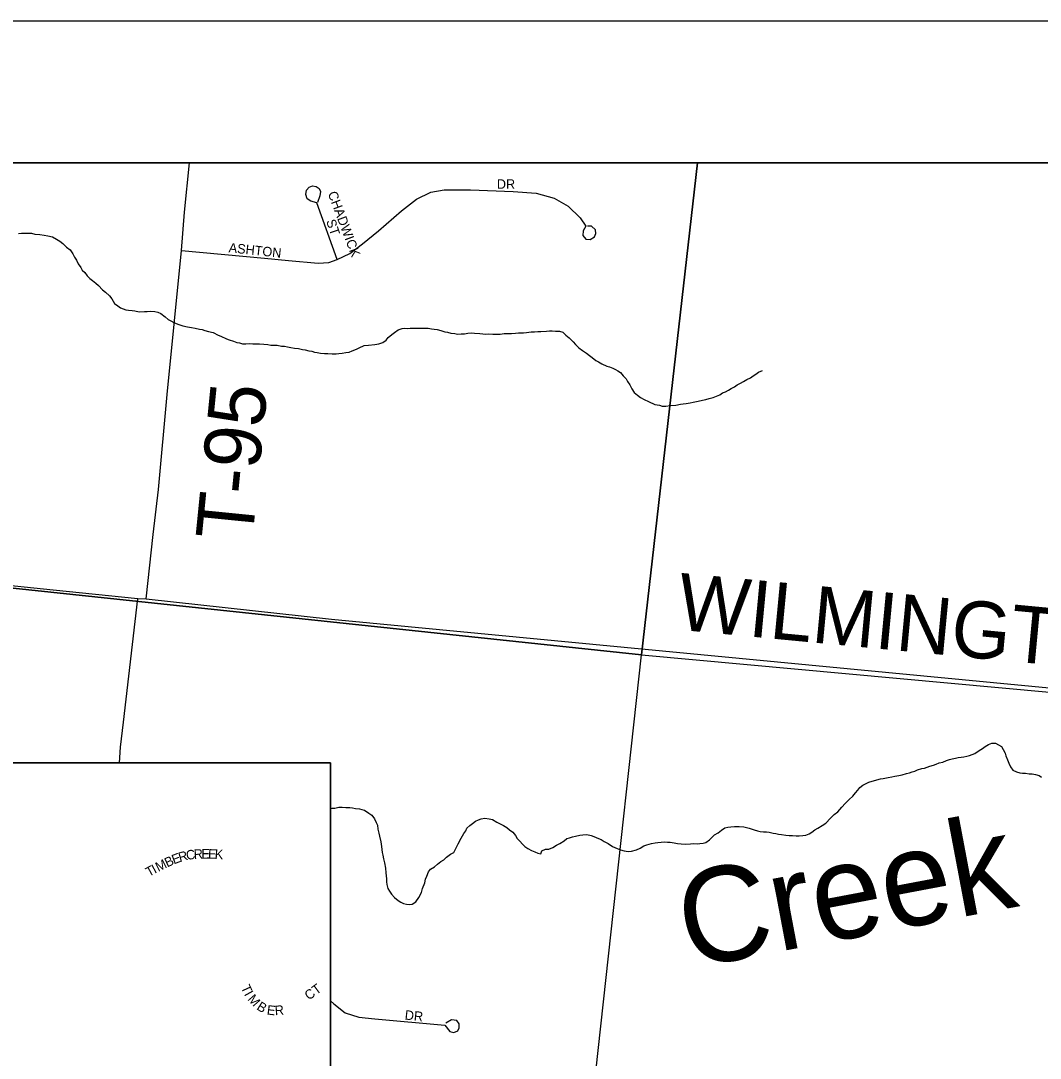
# Model space of a CAD drawing. Extents: x 0 to 34, y -4 to 22.
# Drawn here: x 7.607 to 8.324, y 20.27 to 21 of the extents above; entities that cross this region are included whole.
import ezdxf

# ---------------------------------------------------------------- set-up
doc = ezdxf.new("R2010")
doc.units = 0
for name, color, linetype in [('GM_X_County_Road', 7, 'Continuous'), ('GM_X_County_Road_Text', 7, 'Continuous'), ('GM_X_Minor_River', 7, 'Continuous'), ('GM_X_Minor_River_Text', 7, 'Continuous'), ('GM_X_Section', 7, 'Continuous'), ('GM_X_Township_Road', 7, 'Continuous'), ('GM_X_Township_Road_Text', 7, 'Continuous'), ('GM_X_Township_Subdivision', 7, 'Continuous'), ('GM_X_Township_Subdivision_Text', 7, 'Continuous'), ('SH_Data', 7, 'Continuous'), ('SH_Text', 7, 'Continuous'), ('SN_P_Text', 7, 'Continuous')]:
    doc.layers.add(name, color=color, linetype=linetype)

msp = doc.modelspace()

# ---------------------------------------------------------------- linework, layer by layer
at = {"layer": 'GM_X_County_Road'}
msp.add_lwpolyline([(7.2632, 20.63671), (7.3702, 20.62568), (7.41256, 20.62217), (7.42628, 20.62178), (7.44548, 20.62217), (7.45538, 20.62279), (7.4631, 20.62295), (7.47024, 20.62248), (7.47641, 20.62171), (7.48117, 20.62073), (7.4885, 20.61933), (7.50761, 20.61542), (7.52204, 20.61242), (7.53238, 20.61066), (7.54107, 20.60934), (7.55527, 20.60755), (7.58468, 20.60427), (7.63016, 20.59975), (7.68968, 20.59354), (7.69545, 20.59331), (7.82578, 20.57896), (8.73462, 20.49213), (8.9, 20.47558)], dxfattribs=at)
at = {"layer": 'GM_X_Minor_River'}
for points in [[(7.60575, 20.85033), (7.6079, 20.85053), (7.60977, 20.85047), (7.613, 20.85064), (7.61487, 20.85058), (7.61726, 20.84997), (7.62073, 20.8496), (7.62367, 20.84924), (7.62633, 20.84862), (7.62952, 20.84799), (7.63241, 20.8463), (7.63477, 20.84489), (7.63686, 20.84322), (7.63946, 20.84074), (7.64208, 20.83878), (7.64386, 20.83606), (7.64512, 20.83361), (7.6464, 20.8317), (7.64765, 20.82899), (7.64944, 20.82653), (7.65045, 20.82463), (7.65227, 20.82297), (7.65407, 20.82051), (7.65588, 20.81858), (7.65771, 20.81719), (7.66007, 20.81551), (7.66189, 20.81385), (7.66473, 20.81083), (7.66682, 20.80916), (7.66968, 20.8064), (7.67122, 20.80448), (7.67326, 20.80121), (7.67562, 20.79953), (7.67745, 20.79814), (7.67929, 20.79728), (7.68115, 20.79669), (7.68301, 20.79636), (7.68569, 20.79628), (7.68755, 20.79596), (7.69048, 20.79533), (7.69424, 20.79548)], [(7.69424, 20.79548), (7.69611, 20.79543), (7.69879, 20.79561), (7.70147, 20.79553), (7.70359, 20.79493), (7.70571, 20.79406), (7.70885, 20.79183), (7.71093, 20.78989), (7.71278, 20.78903), (7.71487, 20.78763), (7.71778, 20.78647), (7.72123, 20.7853), (7.72442, 20.78466), (7.72736, 20.78431), (7.73002, 20.78369), (7.73294, 20.78306), (7.73481, 20.78274), (7.73667, 20.78215), (7.73932, 20.78153), (7.74251, 20.78063), (7.7462, 20.77891), (7.74805, 20.77805), (7.75201, 20.77633), (7.75386, 20.77547), (7.75678, 20.77458), (7.75916, 20.7737), (7.76102, 20.77338), (7.76315, 20.77278), (7.76556, 20.7727), (7.76797, 20.7729), (7.77038, 20.77282), (7.77279, 20.77275), (7.7752, 20.77267), (7.77814, 20.77258), (7.78108, 20.77222), (7.78321, 20.77189), (7.78562, 20.77182), (7.78749, 20.77176), (7.79069, 20.77113), (7.79283, 20.77106), (7.79496, 20.77073), (7.79709, 20.77013), (7.79975, 20.76978), (7.80269, 20.76942), (7.80535, 20.7688), (7.80721, 20.76848), (7.80987, 20.76786), (7.812, 20.76753), (7.81386, 20.76694), (7.81572, 20.76661), (7.81812, 20.76627), (7.82079, 20.76592), (7.8232, 20.76585), (7.82614, 20.76575), (7.82909, 20.76566), (7.83097, 20.76587), (7.83339, 20.76606), (7.83581, 20.76653), (7.83824, 20.76698), (7.84041, 20.76772), (7.8434, 20.76896), (7.8453, 20.76997), (7.84884, 20.77147), (7.8518, 20.77191), (7.85637, 20.7723), (7.85906, 20.77276), (7.86177, 20.77374), (7.86423, 20.77527), (7.86563, 20.7771), (7.86812, 20.77942), (7.87004, 20.7807), (7.87277, 20.78249), (7.87549, 20.78347), (7.87737, 20.78368), (7.87924, 20.78362), (7.88112, 20.78383), (7.8838, 20.78375), (7.88648, 20.78367), (7.88863, 20.78387), (7.89157, 20.78378), (7.89371, 20.78371), (7.89611, 20.78337), (7.89798, 20.78304), (7.90011, 20.78271), (7.90277, 20.78209), (7.90542, 20.78121), (7.90728, 20.78089), (7.90967, 20.78028), (7.91261, 20.77992), (7.91447, 20.7796), (7.91689, 20.77979), (7.9193, 20.77971), (7.92173, 20.78017), (7.92414, 20.78036), (7.92629, 20.7803), (7.93002, 20.77992), (7.93216, 20.77985), (7.93403, 20.77953), (7.93618, 20.77973), (7.93912, 20.77963), (7.94233, 20.77954)], [(7.94233, 20.77954), (7.94447, 20.77947), (7.94717, 20.77992), (7.95226, 20.78003), (7.95522, 20.78021), (7.95737, 20.78041), (7.96085, 20.78057), (7.963, 20.78077), (7.96623, 20.7812), (7.96864, 20.78113), (7.97079, 20.78133), (7.97294, 20.78153), (7.97697, 20.78167), (7.97911, 20.78187), (7.98099, 20.78182), (7.9834, 20.78174), (7.98607, 20.78166), (7.98847, 20.78105), (7.99054, 20.77885), (7.99288, 20.7769), (7.99574, 20.77414), (7.99728, 20.77223), (7.99962, 20.77002), (8.00224, 20.76806), (8.00512, 20.7661), (8.00721, 20.76444), (8.00904, 20.76304), (8.01165, 20.76109), (8.01349, 20.75997), (8.01586, 20.75856), (8.01929, 20.75712), (8.02115, 20.75652), (8.02353, 20.75565), (8.02538, 20.75479), (8.02722, 20.75366), (8.02905, 20.75254), (8.03086, 20.75034), (8.03293, 20.74814), (8.03394, 20.74624), (8.03546, 20.74379), (8.03698, 20.74107), (8.03851, 20.73862), (8.04086, 20.73667), (8.04295, 20.735), (8.04558, 20.73359), (8.04875, 20.73215), (8.05323, 20.73014), (8.05643, 20.72951), (8.05829, 20.72892), (8.06096, 20.72884), (8.06392, 20.72928), (8.06795, 20.72969), (8.07119, 20.73039), (8.07307, 20.7306), (8.07523, 20.7308), (8.07792, 20.73125), (8.08008, 20.73172), (8.08358, 20.73241), (8.08655, 20.73312), (8.08898, 20.73358), (8.09141, 20.73431), (8.09412, 20.73503), (8.09656, 20.73602), (8.09873, 20.73676), (8.10065, 20.7383), (8.10282, 20.73903), (8.105, 20.74004), (8.10691, 20.74131), (8.1091, 20.74258), (8.11102, 20.74386), (8.11347, 20.74512), (8.11538, 20.74613), (8.11784, 20.74766), (8.12029, 20.74892), (8.12221, 20.75019), (8.12413, 20.75147), (8.12604, 20.75275), (8.12877, 20.754)], [(8.23605, 20.47223), (8.23795, 20.47297), (8.24093, 20.47395), (8.24281, 20.47416), (8.24661, 20.47565), (8.24904, 20.47637), (8.25094, 20.47712), (8.25312, 20.47812), (8.25555, 20.47858), (8.25826, 20.47956), (8.26043, 20.4803), (8.26232, 20.48077), (8.26448, 20.48124), (8.26637, 20.48172), (8.26852, 20.48192), (8.2704, 20.48212), (8.27256, 20.48259), (8.27445, 20.48307), (8.27635, 20.48381), (8.27825, 20.48455), (8.28126, 20.4866), (8.28346, 20.48813), (8.28537, 20.48941), (8.28783, 20.49094), (8.29001, 20.49194), (8.29269, 20.49186), (8.29479, 20.49072), (8.2969, 20.48959), (8.29817, 20.48741), (8.29942, 20.4847), (8.29989, 20.48282), (8.30114, 20.48011), (8.30213, 20.47767), (8.30313, 20.47523), (8.30492, 20.47278), (8.30756, 20.47162), (8.30969, 20.47102), (8.31155, 20.4707), (8.31369, 20.47063), (8.31636, 20.47028), (8.3185, 20.47022), (8.3209, 20.46988), (8.32328, 20.469), (8.32512, 20.46788)], [(7.98628, 20.42116), (7.9893, 20.42321), (7.99122, 20.42475), (7.99311, 20.42523), (7.99528, 20.42596), (7.99744, 20.42643), (8.00041, 20.42714), (8.00256, 20.42734), (8.00525, 20.42752), (8.00844, 20.42689), (8.01029, 20.4263), (8.01346, 20.42487), (8.01531, 20.42401), (8.01741, 20.42261), (8.02031, 20.42118), (8.02346, 20.41921), (8.02663, 20.41778), (8.02901, 20.4169), (8.03166, 20.41602), (8.03433, 20.41567), (8.03674, 20.41586), (8.04026, 20.41682), (8.04271, 20.41808), (8.04544, 20.4196), (8.04761, 20.42034), (8.05085, 20.4213), (8.05328, 20.42176), (8.05516, 20.42197), (8.05758, 20.42217), (8.06027, 20.42235), (8.06214, 20.42229), (8.06401, 20.42223), (8.06667, 20.42162), (8.06907, 20.42128), (8.07174, 20.42093), (8.07495, 20.42083), (8.07817, 20.42099), (8.08059, 20.42119), (8.083, 20.42111), (8.08488, 20.42132), (8.08703, 20.42152), (8.08892, 20.422), (8.09166, 20.42379), (8.09499, 20.42742), (8.09771, 20.42867), (8.09992, 20.43074), (8.10239, 20.43227), (8.10455, 20.43274), (8.10669, 20.43294), (8.10911, 20.43313), (8.11233, 20.4333), (8.1158, 20.43292), (8.11952, 20.43201), (8.12297, 20.43083), (8.12536, 20.43023), (8.12722, 20.42963), (8.12962, 20.42956), (8.13176, 20.42949), (8.13363, 20.42917), (8.13629, 20.42855), (8.13815, 20.42823), (8.14002, 20.4279), (8.14215, 20.42757), (8.14535, 20.4272), (8.14749, 20.42687), (8.14989, 20.4268), (8.15257, 20.42671), (8.15471, 20.42664), (8.15713, 20.42684), (8.15928, 20.42704), (8.16172, 20.42803), (8.16364, 20.42931), (8.16557, 20.43085), (8.16775, 20.43212), (8.17076, 20.4339), (8.17349, 20.43568), (8.17655, 20.43906), (8.17932, 20.44165), (8.18179, 20.44344), (8.18458, 20.44683), (8.18707, 20.44943), (8.18985, 20.45228), (8.19233, 20.45461), (8.19429, 20.45695), (8.19595, 20.45877), (8.19735, 20.4606), (8.19929, 20.46241), (8.20119, 20.46315), (8.20364, 20.46441), (8.2077, 20.46562), (8.21176, 20.46684), (8.21364, 20.46704), (8.21715, 20.46774), (8.21984, 20.46819), (8.222, 20.46866), (8.22469, 20.46911), (8.22712, 20.46957), (8.2301, 20.47054), (8.23226, 20.47101), (8.23416, 20.47175), (8.23605, 20.47223)], [(7.8251, 20.44586), (7.82609, 20.44616), (7.82823, 20.44609), (7.83093, 20.44681), (7.83334, 20.44673), (7.83575, 20.44666), (7.83869, 20.44657), (7.84056, 20.44624), (7.84269, 20.44591), (7.84536, 20.44556), (7.84722, 20.44523), (7.84908, 20.44464), (7.85196, 20.44268), (7.85406, 20.44128), (7.85611, 20.43855), (7.8571, 20.43611), (7.85811, 20.43421), (7.85828, 20.43127), (7.859, 20.42857), (7.85947, 20.42642), (7.8604, 20.42238), (7.86083, 20.41916), (7.86149, 20.41487), (7.86197, 20.41298), (7.86243, 20.41056), (7.86313, 20.4076), (7.86381, 20.40384), (7.86397, 20.40063), (7.86437, 20.39634), (7.86457, 20.3942), (7.86477, 20.39232), (7.86549, 20.38963), (7.8665, 20.38772), (7.86803, 20.38554), (7.8701, 20.38334), (7.87271, 20.38112), (7.87455, 20.37999), (7.87639, 20.37914), (7.87852, 20.37854), (7.88066, 20.37847), (7.88254, 20.37868), (7.885, 20.3802), (7.88725, 20.38334), (7.88897, 20.38676), (7.88987, 20.38967), (7.89134, 20.39364), (7.89196, 20.39629), (7.89284, 20.3984), (7.894, 20.4013), (7.8954, 20.40313), (7.89814, 20.40492), (7.90034, 20.40672), (7.90255, 20.40852), (7.90473, 20.40979), (7.90667, 20.4116), (7.90941, 20.41365), (7.91187, 20.41491), (7.9133, 20.41781), (7.91474, 20.42097), (7.91702, 20.42491), (7.91874, 20.42833), (7.92014, 20.43016), (7.921, 20.432), (7.92294, 20.43381), (7.92486, 20.43535), (7.92705, 20.43689), (7.92923, 20.43789), (7.93113, 20.43863), (7.93356, 20.43909), (7.93676, 20.43873), (7.93888, 20.43813), (7.94203, 20.43616), (7.94441, 20.43502), (7.94678, 20.43387), (7.94915, 20.43247), (7.95097, 20.4308), (7.95332, 20.42913), (7.95513, 20.42694), (7.95639, 20.42476), (7.95821, 20.42283), (7.96002, 20.42091), (7.96184, 20.41925), (7.96394, 20.41785), (7.9663, 20.41644), (7.96867, 20.41529), (7.97079, 20.41443), (7.97292, 20.41409), (7.97379, 20.4162), (7.97624, 20.4172), (7.97866, 20.41739), (7.98137, 20.41838), (7.98411, 20.42016), (7.98628, 20.42116)]]:
    msp.add_lwpolyline(points, dxfattribs=at)
at = {"layer": 'GM_X_Section'}
for points in [[(8.08305, 20.9), (7.37241, 20.9), (7.34774, 20.62772), (8.0438, 20.5539)], [(8.76866, 20.9), (8.08305, 20.9), (8.0438, 20.5539), (8.73019, 20.4912)], [(7.2896, 20.0213), (7.28612, 19.985), (7.97405, 19.91801), (8.0438, 20.5539), (7.34774, 20.62772), (7.33339, 20.47803), (7.8251, 20.47803), (7.8251, 20.0213)], [(8.0438, 20.5539), (8.73019, 20.4912), (8.66411, 19.85205), (7.97405, 19.91801)]]:
    msp.add_lwpolyline(points, close=True, dxfattribs=at)
at = {"layer": 'GM_X_Township_Road'}
for points in [[(7.69545, 20.59331), (7.70028, 20.63863), (7.70411, 20.6703), (7.71029, 20.73715), (7.7202, 20.83844), (7.72242, 20.86544), (7.72582, 20.9)], [(7.67664, 20.47803), (7.67751, 20.48899), (7.67955, 20.50666), (7.68968, 20.59354)]]:
    msp.add_lwpolyline(points, dxfattribs=at)
at = {"layer": 'GM_X_Township_Subdivision'}
for points in [[(7.7202, 20.83844), (7.77863, 20.83307), (7.79546, 20.83143), (7.8165, 20.82956), (7.82387, 20.82991), (7.82982, 20.83201), (7.83859, 20.83622), (7.84759, 20.84311), (7.85893, 20.85223), (7.87505, 20.86637), (7.88545, 20.87443), (7.89574, 20.87934), (7.90509, 20.88098), (7.92355, 20.88098), (7.95353, 20.87987), (7.96966, 20.8787), (7.9824, 20.87531), (7.9921, 20.86947), (8.00075, 20.8614), (8.00452, 20.85554), (8.00273, 20.85217), (8.00261, 20.8489), (8.0046, 20.84633), (8.00776, 20.8461), (8.01068, 20.84797), (8.01173, 20.85042), (8.01138, 20.85299), (8.00869, 20.85556), (8.00577, 20.85556)], [(7.82982, 20.83201), (7.81538, 20.87192), (7.8113, 20.87309), (7.80879, 20.87473), (7.80779, 20.87777), (7.80814, 20.88075), (7.81013, 20.88297), (7.81247, 20.88379), (7.81492, 20.88338), (7.81714, 20.88197), (7.81802, 20.87987), (7.81767, 20.87689), (7.81603, 20.87216)], [(7.8251, 20.31063), (7.82736, 20.30839), (7.8354, 20.30225), (7.84491, 20.29902), (7.85616, 20.29802), (7.90552, 20.29337), (7.90897, 20.28898), (7.91189, 20.28825), (7.91471, 20.28951), (7.91565, 20.29149), (7.91555, 20.29441), (7.91398, 20.29672), (7.91027, 20.29714), (7.90625, 20.29494)]]:
    msp.add_lwpolyline(points, dxfattribs=at)
at = {"layer": 'SH_Data'}
for p, q in [((2, 21), (9, 21)), ((2.1, 20.9), (8.9, 20.9))]:
    msp.add_line(p, q, dxfattribs=at)
at = {"layer": 'SH_Text'}
msp.add_lwpolyline([(5.54309, 20.47803), (5.54309, 20.0213), (7.8251, 20.0213), (7.8251, 20.47803)], close=True, dxfattribs=at)
at = {"layer": 'SN_P_Text'}
msp.add_lwpolyline([(8.9, 14.1), (8.9, 20.9), (2.1, 20.9), (2.1, 14.1)], close=True, dxfattribs=at)

# ---------------------------------------------------------------- texts
at = {"layer": 'GM_X_County_Road_Text'}
msp.add_text('WILMINGTON', height=0.04, rotation=354.5796, dxfattribs=at).set_placement((8.06789, 20.57179))
at = {"layer": 'GM_X_Minor_River_Text'}
msp.add_text('Creek', height=0.066665, rotation=10.7036, dxfattribs=at).set_placement((8.07643, 20.33306))
at = {"layer": 'GM_X_Township_Road_Text'}
msp.add_text('T-95', height=0.04, rotation=84.32432, dxfattribs=at).set_placement((7.77001, 20.63334))
at = {"layer": 'GM_X_Township_Subdivision_Text'}
for s, height, rotation, p in [('DR', 0.006667, 0.00001, (7.94203, 20.8818)), ('CHADWICK', 0.006667, 290.55572, (7.82305, 20.87861)), ('ST', 0.006667, 288.43933, (7.82195, 20.85909)), ('ASHTON', 0.006667, 353.88395, (7.75326, 20.8372)), ('B', 0.00667, 25.1533, (7.71027, 20.40435)), ('E', 0.00667, 20.69034, (7.71492, 20.40654)), ('R', 0.00667, 16.11549, (7.71918, 20.40816)), ('C', 0.00667, 8.94738, (7.72404, 20.40958)), ('R', 0.00667, 3.18252, (7.72908, 20.41038)), ('E', 0.00667, 0.10929, (7.73426, 20.41067)), ('E', 0.00667, 358.11451, (7.73889, 20.41068)), ('K', 0.00667, 356.65408, (7.74353, 20.41053)), ('T', 0.00667, 28.78925, (7.69736, 20.39764)), ('I', 0.00667, 27.83591, (7.70145, 20.39988)), ('M', 0.00667, 26.4673, (7.704, 20.40123)), ('T', 0.00667, 294.53665, (7.76193, 20.32012)), ('I', 0.00667, 299.10263, (7.76413, 20.31534)), ('CT', 0.006667, 36.25889, (7.80987, 20.31073)), ('M', 0.00667, 311.00814, (7.76641, 20.31156)), ('B', 0.00667, 328.10001, (7.77265, 20.30487)), ('E', 0.00667, 353.04671, (7.78005, 20.30105)), ('R', 0.00667, 4.46329, (7.78613, 20.30045)), ('DR', 0.006667, 353.98321, (7.87704, 20.29747))]:
    msp.add_text(s, height=height, rotation=rotation, dxfattribs=at).set_placement(p)

doc.saveas('drawing.dxf')
